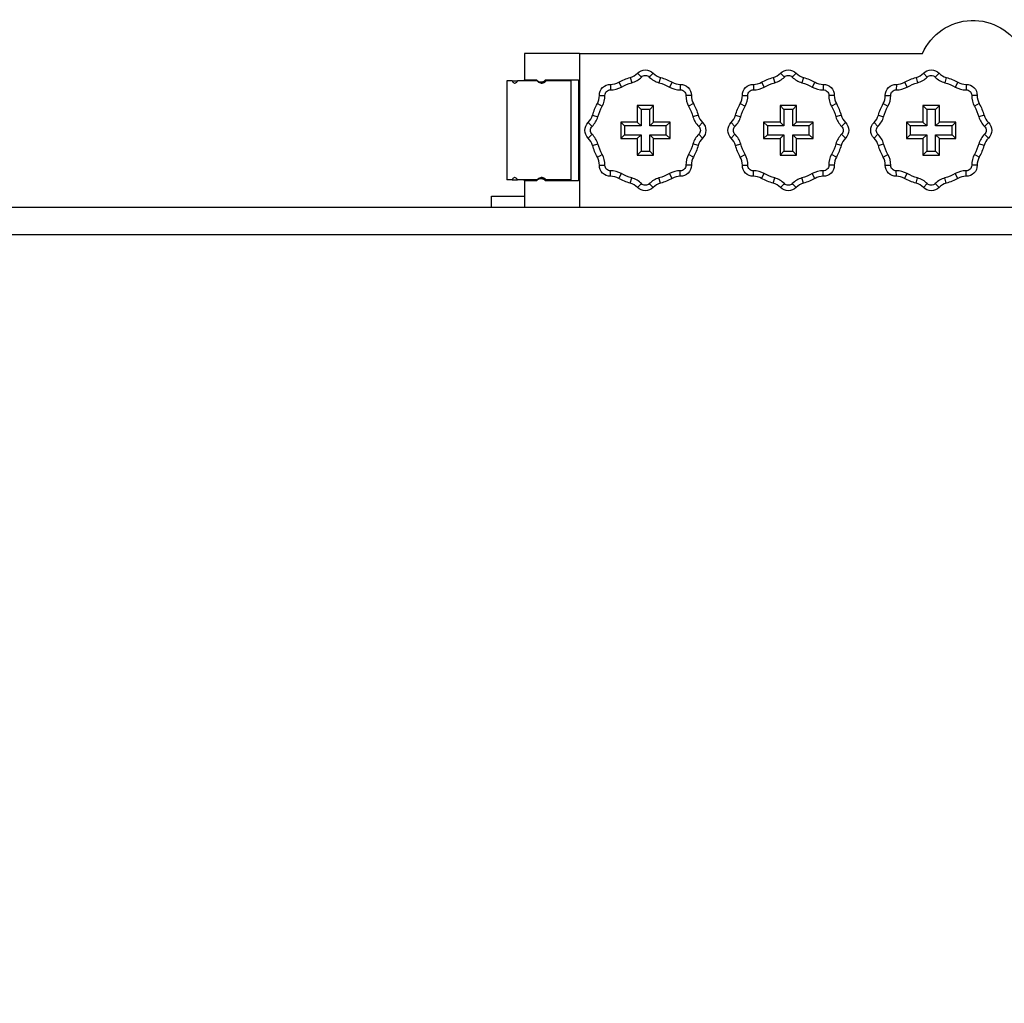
# Model space of a CAD drawing. Header units: millimetres. Extents: x -382 to 385, y -44 to 2191.
# Tile 321 of 339: x -207 to -117, y 2078 to 2167. Entities that reach past the tile are written whole.
import ezdxf

# ---------------------------------------------------------------- set-up
doc = ezdxf.new("R2010")
doc.units = ezdxf.units.MM
doc.layers.add('ORTHO$8', color=7, linetype='CONTINUOUS', true_color=0xffffff)

msp = doc.modelspace()

# ---------------------------------------------------------------- linework, layer by layer
at = {"layer": 'ORTHO$8', "color": 7, "linetype": 'Continuous'}
for p, q in [((-156, 2164), (-161, 2164)), ((-161, 2164), (-161, 2161.6)), ((-156, 2164), (-124.783, 2164)), ((-162.594, 2161.5), (-162.594, 2152.5)), ((-162.119, 2161.5), (-162.594, 2161.5)), ((-162.119, 2161.5), (-161.634, 2161.5)), ((-159.835, 2161.5), (-161.634, 2161.5)), ((-161, 2161.6), (-159.9, 2161.6)), ((-161, 2161.5), (-161, 2161.6)), ((-159.1, 2161.6), (-156.098, 2161.6)), ((-159.075, 2161.5), (-159.034, 2161.5)), ((-156.798, 2161.5), (-159.034, 2161.5)), ((-158, 2161.6), (-158, 2161.5)), ((-156.798, 2161.6), (-156.798, 2152.4)), ((-156.098, 2161.6), (-156.098, 2152.4)), ((-149.25, 2159.25), (-150.75, 2159.25)), ((-150.75, 2159.25), (-150.4, 2158.9)), ((-150.75, 2159.25), (-150.75, 2157.75)), ((-149.6, 2158.9), (-150.4, 2158.9)), ((-150.4, 2158.9), (-150.4, 2157.4)), ((-149.25, 2159.25), (-149.6, 2158.9)), ((-149.6, 2157.4), (-149.6, 2158.9)), ((-149.25, 2157.75), (-149.25, 2159.25)), ((-136.25, 2159.25), (-137.75, 2159.25)), ((-137.75, 2159.25), (-137.4, 2158.9)), ((-137.75, 2159.25), (-137.75, 2157.75)), ((-136.6, 2158.9), (-137.4, 2158.9)), ((-137.4, 2158.9), (-137.4, 2157.4)), ((-136.25, 2159.25), (-136.6, 2158.9)), ((-136.6, 2157.4), (-136.6, 2158.9)), ((-136.25, 2157.75), (-136.25, 2159.25)), ((-124.75, 2159.25), (-124.4, 2158.9)), ((-123.25, 2159.25), (-124.75, 2159.25)), ((-124.75, 2159.25), (-124.75, 2157.75)), ((-123.6, 2158.9), (-124.4, 2158.9)), ((-124.4, 2158.9), (-124.4, 2157.4)), ((-123.25, 2159.25), (-123.6, 2158.9)), ((-123.6, 2157.4), (-123.6, 2158.9)), ((-123.25, 2157.75), (-123.25, 2159.25)), ((-150.75, 2157.75), (-152.25, 2157.75)), ((-152.25, 2157.75), (-151.9, 2157.4)), ((-152.25, 2157.75), (-152.25, 2156.25)), ((-151.9, 2157.4), (-151.9, 2156.6)), ((-150.4, 2157.4), (-151.9, 2157.4)), ((-150.75, 2157.75), (-150.4, 2157.4)), ((-149.25, 2157.75), (-149.6, 2157.4)), ((-148.1, 2157.4), (-149.6, 2157.4)), ((-147.75, 2157.75), (-149.25, 2157.75)), ((-147.75, 2157.75), (-148.1, 2157.4)), ((-148.1, 2156.6), (-148.1, 2157.4)), ((-147.75, 2156.25), (-147.75, 2157.75)), ((-137.75, 2157.75), (-139.25, 2157.75)), ((-139.25, 2157.75), (-138.9, 2157.4)), ((-139.25, 2157.75), (-139.25, 2156.25)), ((-138.9, 2157.4), (-138.9, 2156.6)), ((-137.4, 2157.4), (-138.9, 2157.4)), ((-137.75, 2157.75), (-137.4, 2157.4)), ((-136.25, 2157.75), (-136.6, 2157.4)), ((-135.1, 2157.4), (-136.6, 2157.4)), ((-134.75, 2157.75), (-136.25, 2157.75)), ((-134.75, 2157.75), (-135.1, 2157.4)), ((-135.1, 2156.6), (-135.1, 2157.4)), ((-134.75, 2156.25), (-134.75, 2157.75)), ((-126.25, 2157.75), (-125.9, 2157.4)), ((-126.25, 2157.75), (-126.25, 2156.25)), ((-124.75, 2157.75), (-126.25, 2157.75)), ((-125.9, 2157.4), (-125.9, 2156.6)), ((-124.4, 2157.4), (-125.9, 2157.4)), ((-124.75, 2157.75), (-124.4, 2157.4)), ((-123.25, 2157.75), (-123.6, 2157.4)), ((-122.1, 2157.4), (-123.6, 2157.4)), ((-121.75, 2157.75), (-123.25, 2157.75)), ((-121.75, 2157.75), (-122.1, 2157.4)), ((-122.1, 2156.6), (-122.1, 2157.4)), ((-121.75, 2156.25), (-121.75, 2157.75)), ((-152.25, 2156.25), (-151.9, 2156.6)), ((-152.25, 2156.25), (-150.75, 2156.25)), ((-151.9, 2156.6), (-150.4, 2156.6)), ((-150.75, 2156.25), (-150.4, 2156.6)), ((-150.75, 2156.25), (-150.75, 2154.75)), ((-150.4, 2156.6), (-150.4, 2155.1)), ((-149.25, 2156.25), (-149.6, 2156.6)), ((-149.6, 2155.1), (-149.6, 2156.6)), ((-149.6, 2156.6), (-148.1, 2156.6)), ((-149.25, 2154.75), (-149.25, 2156.25)), ((-149.25, 2156.25), (-147.75, 2156.25)), ((-147.75, 2156.25), (-148.1, 2156.6)), ((-139.25, 2156.25), (-138.9, 2156.6)), ((-139.25, 2156.25), (-137.75, 2156.25)), ((-138.9, 2156.6), (-137.4, 2156.6)), ((-137.75, 2156.25), (-137.4, 2156.6)), ((-137.75, 2156.25), (-137.75, 2154.75)), ((-137.4, 2156.6), (-137.4, 2155.1)), ((-136.6, 2156.6), (-135.1, 2156.6)), ((-136.25, 2156.25), (-136.6, 2156.6)), ((-136.6, 2155.1), (-136.6, 2156.6)), ((-136.25, 2156.25), (-134.75, 2156.25)), ((-136.25, 2154.75), (-136.25, 2156.25)), ((-134.75, 2156.25), (-135.1, 2156.6)), ((-126.25, 2156.25), (-125.9, 2156.6)), ((-126.25, 2156.25), (-124.75, 2156.25)), ((-125.9, 2156.6), (-124.4, 2156.6)), ((-124.75, 2156.25), (-124.4, 2156.6)), ((-124.75, 2156.25), (-124.75, 2154.75)), ((-124.4, 2156.6), (-124.4, 2155.1)), ((-123.25, 2156.25), (-123.6, 2156.6)), ((-123.6, 2155.1), (-123.6, 2156.6)), ((-123.6, 2156.6), (-122.1, 2156.6)), ((-123.25, 2154.75), (-123.25, 2156.25)), ((-123.25, 2156.25), (-121.75, 2156.25)), ((-121.75, 2156.25), (-122.1, 2156.6)), ((-150.75, 2154.75), (-150.4, 2155.1)), ((-150.4, 2155.1), (-149.6, 2155.1)), ((-149.25, 2154.75), (-149.6, 2155.1)), ((-137.75, 2154.75), (-137.4, 2155.1)), ((-137.4, 2155.1), (-136.6, 2155.1)), ((-136.25, 2154.75), (-136.6, 2155.1)), ((-124.75, 2154.75), (-124.4, 2155.1)), ((-124.4, 2155.1), (-123.6, 2155.1)), ((-123.25, 2154.75), (-123.6, 2155.1)), ((-150.75, 2154.75), (-149.25, 2154.75)), ((-137.75, 2154.75), (-136.25, 2154.75)), ((-124.75, 2154.75), (-123.25, 2154.75)), ((-162.119, 2152.5), (-162.594, 2152.5)), ((-162.119, 2152.5), (-161.634, 2152.5)), ((-159.835, 2152.5), (-161.634, 2152.5)), ((-161, 2152.4), (-161, 2152.5)), ((-159.9, 2152.4), (-161, 2152.4)), ((-161, 2152.4), (-161, 2150)), ((-156.098, 2152.4), (-159.1, 2152.4)), ((-156.798, 2152.5), (-159.034, 2152.5)), ((-158, 2152.5), (-158, 2152.4)), ((-164, 2151), (-161, 2151)), ((-164, 2150), (-164, 2151)), ((-358.9, 2150), (360.9, 2150))]:
    msp.add_line(p, q, dxfattribs=at)
at = {"layer": 'ORTHO$8', "color": 252, "linetype": 'Continuous'}
for p, q in [((-156, 2164), (-156, 2150)), ((-157, 2161.6), (-157, 2161.5)), ((-152.429, 2161.371), (-152.186, 2160.934)), ((-151.374, 2161.808), (-151.236, 2161.327)), ((-150.714, 2162.2), (-150.357, 2161.85)), ((-149.286, 2162.2), (-149.643, 2161.85)), ((-148.627, 2161.808), (-148.764, 2161.327)), ((-147.572, 2161.371), (-147.815, 2160.934)), ((-139.429, 2161.371), (-139.186, 2160.934)), ((-138.374, 2161.808), (-138.236, 2161.327)), ((-137.714, 2162.2), (-137.357, 2161.85)), ((-136.286, 2162.2), (-136.643, 2161.85)), ((-135.627, 2161.808), (-135.764, 2161.327)), ((-134.572, 2161.371), (-134.815, 2160.934)), ((-126.429, 2161.371), (-126.186, 2160.934)), ((-125.374, 2161.808), (-125.236, 2161.327)), ((-124.714, 2162.2), (-124.357, 2161.85)), ((-123.286, 2162.2), (-123.643, 2161.85)), ((-122.627, 2161.808), (-122.764, 2161.327)), ((-121.572, 2161.371), (-121.815, 2160.934)), ((-153.172, 2161.182), (-153.177, 2160.682)), ((-146.828, 2161.182), (-146.823, 2160.682)), ((-140.172, 2161.182), (-140.177, 2160.682)), ((-133.828, 2161.182), (-133.823, 2160.682)), ((-127.172, 2161.182), (-127.177, 2160.682)), ((-120.828, 2161.182), (-120.823, 2160.682)), ((-154.182, 2160.172), (-153.682, 2160.177)), ((-145.818, 2160.172), (-146.318, 2160.177)), ((-141.182, 2160.172), (-140.682, 2160.177)), ((-132.818, 2160.172), (-133.318, 2160.177)), ((-128.182, 2160.172), (-127.682, 2160.177)), ((-119.818, 2160.172), (-120.318, 2160.177)), ((-154.371, 2159.428), (-153.934, 2159.186)), ((-145.63, 2159.428), (-146.067, 2159.186)), ((-141.371, 2159.428), (-140.934, 2159.186)), ((-132.63, 2159.428), (-133.067, 2159.186)), ((-128.371, 2159.428), (-127.934, 2159.186)), ((-119.63, 2159.428), (-120.067, 2159.186)), ((-154.808, 2158.373), (-154.327, 2158.236)), ((-145.192, 2158.373), (-145.673, 2158.236)), ((-141.808, 2158.373), (-141.327, 2158.236)), ((-132.192, 2158.373), (-132.673, 2158.236)), ((-128.808, 2158.373), (-128.327, 2158.236)), ((-119.192, 2158.373), (-119.673, 2158.236)), ((-155.2, 2157.714), (-154.85, 2157.357)), ((-144.8, 2157.714), (-145.15, 2157.357)), ((-142.2, 2157.714), (-141.85, 2157.357)), ((-131.8, 2157.714), (-132.15, 2157.357)), ((-129.2, 2157.714), (-128.85, 2157.357)), ((-118.8, 2157.714), (-119.15, 2157.357)), ((-155.2, 2156.286), (-154.85, 2156.643)), ((-144.8, 2156.286), (-145.15, 2156.643)), ((-142.2, 2156.286), (-141.85, 2156.643)), ((-131.8, 2156.286), (-132.15, 2156.643)), ((-129.2, 2156.286), (-128.85, 2156.643)), ((-118.8, 2156.286), (-119.15, 2156.643)), ((-154.808, 2155.627), (-154.327, 2155.764)), ((-145.192, 2155.627), (-145.673, 2155.764)), ((-141.808, 2155.627), (-141.327, 2155.764)), ((-132.192, 2155.627), (-132.673, 2155.764)), ((-128.808, 2155.627), (-128.327, 2155.764)), ((-119.192, 2155.627), (-119.673, 2155.764)), ((-154.371, 2154.572), (-153.934, 2154.814)), ((-145.63, 2154.572), (-146.067, 2154.814)), ((-141.371, 2154.572), (-140.934, 2154.814)), ((-132.63, 2154.572), (-133.067, 2154.814)), ((-128.371, 2154.572), (-127.934, 2154.814)), ((-119.63, 2154.572), (-120.067, 2154.814)), ((-154.182, 2153.828), (-153.682, 2153.823)), ((-153.172, 2152.818), (-153.177, 2153.318)), ((-146.828, 2152.818), (-146.823, 2153.318)), ((-145.818, 2153.828), (-146.318, 2153.823)), ((-141.182, 2153.828), (-140.682, 2153.823)), ((-140.172, 2152.818), (-140.177, 2153.318)), ((-133.828, 2152.818), (-133.823, 2153.318)), ((-132.818, 2153.828), (-133.318, 2153.823)), ((-128.182, 2153.828), (-127.682, 2153.823)), ((-127.172, 2152.818), (-127.177, 2153.318)), ((-120.828, 2152.818), (-120.823, 2153.318)), ((-119.818, 2153.828), (-120.318, 2153.823)), ((-157, 2152.5), (-157, 2152.4)), ((-152.429, 2152.629), (-152.186, 2153.066)), ((-151.374, 2152.192), (-151.236, 2152.673)), ((-148.627, 2152.192), (-148.764, 2152.673)), ((-147.572, 2152.629), (-147.815, 2153.066)), ((-139.429, 2152.629), (-139.186, 2153.066)), ((-138.374, 2152.192), (-138.236, 2152.673)), ((-135.627, 2152.192), (-135.764, 2152.673)), ((-134.572, 2152.629), (-134.815, 2153.066)), ((-126.429, 2152.629), (-126.186, 2153.066)), ((-125.374, 2152.192), (-125.236, 2152.673)), ((-122.627, 2152.192), (-122.764, 2152.673)), ((-121.572, 2152.629), (-121.815, 2153.066)), ((-150.714, 2151.8), (-150.357, 2152.15)), ((-149.286, 2151.8), (-149.643, 2152.15)), ((-137.714, 2151.8), (-137.357, 2152.15)), ((-136.286, 2151.8), (-136.643, 2152.15)), ((-124.714, 2151.8), (-124.357, 2152.15)), ((-123.286, 2151.8), (-123.643, 2152.15)), ((360.9, 2147.5), (-358.9, 2147.5))]:
    msp.add_line(p, q, dxfattribs=at)
at = {"layer": 'ORTHO$8', "color": 7, "linetype": 'Continuous', "extrusion": (0, 0, -1)}
msp.add_circle((9, 1937.4), 142.5, dxfattribs=at)
for centre, radius, start, end in [((120.2, 2162), 5, 23.57818, 216.8699), ((150, 2161.5), 1, 44.427, 135.573), ((137, 2161.5), 1, 44.427, 135.573), ((124, 2161.5), 1, 44.427, 135.573), ((150, 2157), 5, 60.94237, 74.05763), ((150, 2157), 5, 105.94237, 119.05763), ((137, 2157), 5, 60.94237, 74.05763), ((137, 2157), 5, 105.94237, 119.05763), ((124, 2157), 5, 60.94237, 74.05763), ((124, 2157), 5, 105.94237, 119.05763), ((153.182, 2160.182), 1, 359.427, 90.573), ((146.818, 2160.182), 1, 89.427, 180.573), ((140.182, 2160.182), 1, 359.427, 90.573), ((133.818, 2160.182), 1, 89.427, 180.573), ((127.182, 2160.182), 1, 359.427, 90.573), ((120.818, 2160.182), 1, 89.427, 180.573), ((150, 2157), 5, 15.94237, 29.05763), ((150, 2157), 5, 150.94237, 164.05763), ((137, 2157), 5, 15.94237, 29.05763), ((137, 2157), 5, 150.94237, 164.05763), ((124, 2157), 5, 15.94237, 29.05763), ((124, 2157), 5, 150.94237, 164.05763), ((154.5, 2157), 1, 314.427, 45.573), ((145.5, 2157), 1, 134.427, 225.573), ((141.5, 2157), 1, 314.427, 45.573), ((132.5, 2157), 1, 134.427, 225.573), ((128.5, 2157), 1, 314.427, 45.573), ((119.5, 2157), 1, 134.427, 225.573), ((150, 2157), 5, 330.94237, 344.05763), ((150, 2157), 5, 195.94237, 209.05763), ((137, 2157), 5, 330.94237, 344.05763), ((137, 2157), 5, 195.94237, 209.05763), ((124, 2157), 5, 330.94237, 344.05763), ((124, 2157), 5, 195.94237, 209.05763), ((153.182, 2153.818), 1, 269.427, 0.573), ((146.818, 2153.818), 1, 179.427, 270.573), ((140.182, 2153.818), 1, 269.427, 0.573), ((133.818, 2153.818), 1, 179.427, 270.573), ((127.182, 2153.818), 1, 269.427, 0.573), ((120.818, 2153.818), 1, 179.427, 270.573), ((150, 2157), 5, 285.94237, 299.05763), ((150, 2157), 5, 240.94237, 254.05763), ((137, 2157), 5, 285.94237, 299.05763), ((137, 2157), 5, 240.94237, 254.05763), ((124, 2157), 5, 285.94237, 299.05763), ((124, 2157), 5, 240.94237, 254.05763), ((150, 2152.5), 1, 224.427, 315.573), ((137, 2152.5), 1, 224.427, 315.573), ((124, 2152.5), 1, 224.427, 315.573)]:
    msp.add_arc(centre, radius, start, end, dxfattribs=at)
at = {"layer": 'ORTHO$8', "color": 7, "linetype": 'Continuous'}
for centre, radius, start, end in [((-153.157, 2162.682), 1.5, 269.427, 299.05763), ((-151.786, 2163.25), 1.5, 285.94237, 315.573), ((-151.786, 2163.25), 2, 285.94237, 315.573), ((-148.215, 2163.25), 2, 224.427, 254.05763), ((-148.215, 2163.25), 1.5, 224.427, 254.05763), ((-146.843, 2162.682), 1.5, 240.94237, 270.573), ((-140.157, 2162.682), 1.5, 269.427, 299.05763), ((-138.786, 2163.25), 1.5, 285.94237, 315.573), ((-138.786, 2163.25), 2, 285.94237, 315.573), ((-135.215, 2163.25), 2, 224.427, 254.05763), ((-135.215, 2163.25), 1.5, 224.427, 254.05763), ((-133.843, 2162.682), 1.5, 240.94237, 270.573), ((-127.157, 2162.682), 1.5, 269.427, 299.05763), ((-125.786, 2163.25), 1.5, 285.94237, 315.573), ((-125.786, 2163.25), 2, 285.94237, 315.573), ((-122.215, 2163.25), 2, 224.427, 254.05763), ((-122.215, 2163.25), 1.5, 224.427, 254.05763), ((-120.843, 2162.682), 1.5, 240.94237, 270.573), ((-153.157, 2162.682), 2, 269.427, 299.05763), ((-146.843, 2162.682), 2, 240.94237, 270.573), ((-140.157, 2162.682), 2, 269.427, 299.05763), ((-133.843, 2162.682), 2, 240.94237, 270.573), ((-127.157, 2162.682), 2, 269.427, 299.05763), ((-120.843, 2162.682), 2, 240.94237, 270.573), ((-155.682, 2160.157), 1.5, 330.94237, 0.573), ((-155.682, 2160.157), 2, 330.94237, 0.573), ((-144.318, 2160.157), 2, 179.427, 209.05763), ((-144.318, 2160.157), 1.5, 179.427, 209.05763), ((-142.682, 2160.157), 1.5, 330.94237, 0.573), ((-142.682, 2160.157), 2, 330.94237, 0.573), ((-131.318, 2160.157), 2, 179.427, 209.05763), ((-131.318, 2160.157), 1.5, 179.427, 209.05763), ((-129.682, 2160.157), 1.5, 330.94237, 0.573), ((-129.682, 2160.157), 2, 330.94237, 0.573), ((-118.318, 2160.157), 2, 179.427, 209.05763), ((-118.318, 2160.157), 1.5, 179.427, 209.05763), ((-156.25, 2158.785), 1.5, 314.427, 344.05763), ((-156.25, 2158.785), 2, 314.427, 344.05763), ((-143.75, 2158.785), 2, 195.94237, 225.573), ((-143.75, 2158.785), 1.5, 195.94237, 225.573), ((-143.25, 2158.785), 1.5, 314.427, 344.05763), ((-143.25, 2158.785), 2, 314.427, 344.05763), ((-130.75, 2158.785), 2, 195.94237, 225.573), ((-130.75, 2158.785), 1.5, 195.94237, 225.573), ((-130.25, 2158.785), 1.5, 314.427, 344.05763), ((-130.25, 2158.785), 2, 314.427, 344.05763), ((-117.75, 2158.785), 2, 195.94237, 225.573), ((-117.75, 2158.785), 1.5, 195.94237, 225.573), ((-156.25, 2155.215), 1.5, 15.94237, 45.573), ((-156.25, 2155.215), 2, 15.94237, 45.573), ((-143.75, 2155.215), 2, 134.427, 164.05763), ((-143.75, 2155.215), 1.5, 134.427, 164.05763), ((-143.25, 2155.215), 1.5, 15.94237, 45.573), ((-143.25, 2155.215), 2, 15.94237, 45.573), ((-130.75, 2155.215), 2, 134.427, 164.05763), ((-130.75, 2155.215), 1.5, 134.427, 164.05763), ((-130.25, 2155.215), 1.5, 15.94237, 45.573), ((-130.25, 2155.215), 2, 15.94237, 45.573), ((-117.75, 2155.215), 2, 134.427, 164.05763), ((-117.75, 2155.215), 1.5, 134.427, 164.05763), ((-155.682, 2153.843), 1.5, 359.427, 29.05763), ((-155.682, 2153.843), 2, 359.427, 29.05763), ((-144.318, 2153.843), 2, 150.94237, 180.573), ((-144.318, 2153.843), 1.5, 150.94237, 180.573), ((-142.682, 2153.843), 1.5, 359.427, 29.05763), ((-142.682, 2153.843), 2, 359.427, 29.05763), ((-131.318, 2153.843), 2, 150.94237, 180.573), ((-131.318, 2153.843), 1.5, 150.94237, 180.573), ((-129.682, 2153.843), 1.5, 359.427, 29.05763), ((-129.682, 2153.843), 2, 359.427, 29.05763), ((-118.318, 2153.843), 2, 150.94237, 180.573), ((-118.318, 2153.843), 1.5, 150.94237, 180.573), ((-153.157, 2151.318), 2, 60.94237, 90.573), ((-146.843, 2151.318), 2, 89.427, 119.05763), ((-140.157, 2151.318), 2, 60.94237, 90.573), ((-133.843, 2151.318), 2, 89.427, 119.05763), ((-127.157, 2151.318), 2, 60.94237, 90.573), ((-120.843, 2151.318), 2, 89.427, 119.05763), ((-153.157, 2151.318), 1.5, 60.94237, 90.573), ((-151.786, 2150.75), 2, 44.427, 74.05763), ((-148.215, 2150.75), 2, 105.94237, 135.573), ((-146.843, 2151.318), 1.5, 89.427, 119.05763), ((-140.157, 2151.318), 1.5, 60.94237, 90.573), ((-138.786, 2150.75), 2, 44.427, 74.05763), ((-135.215, 2150.75), 2, 105.94237, 135.573), ((-133.843, 2151.318), 1.5, 89.427, 119.05763), ((-127.157, 2151.318), 1.5, 60.94237, 90.573), ((-125.786, 2150.75), 2, 44.427, 74.05763), ((-122.215, 2150.75), 2, 105.94237, 135.573), ((-120.843, 2151.318), 1.5, 89.427, 119.05763), ((-151.786, 2150.75), 1.5, 44.427, 74.05763), ((-148.215, 2150.75), 1.5, 105.94237, 135.573), ((-138.786, 2150.75), 1.5, 44.427, 74.05763), ((-135.215, 2150.75), 1.5, 105.94237, 135.573), ((-125.786, 2150.75), 1.5, 44.427, 74.05763), ((-122.215, 2150.75), 1.5, 105.94237, 135.573)]:
    msp.add_arc(centre, radius, start, end, dxfattribs=at)
at = {"layer": 'ORTHO$8', "color": 252, "linetype": 'Continuous', "extrusion": (0, 0, -1)}
for centre, radius, start, end in [((150, 2161.5), 0.5, 44.427, 135.573), ((137, 2161.5), 0.5, 44.427, 135.573), ((124, 2161.5), 0.5, 44.427, 135.573), ((153.182, 2160.182), 0.5, 359.427, 90.573), ((150, 2157), 4.5, 60.94237, 74.05763), ((150, 2157), 4.5, 105.94237, 119.05763), ((146.818, 2160.182), 0.5, 89.427, 180.573), ((140.182, 2160.182), 0.5, 359.427, 90.573), ((137, 2157), 4.5, 60.94237, 74.05763), ((137, 2157), 4.5, 105.94237, 119.05763), ((133.818, 2160.182), 0.5, 89.427, 180.573), ((127.182, 2160.182), 0.5, 359.427, 90.573), ((124, 2157), 4.5, 60.94237, 74.05763), ((124, 2157), 4.5, 105.94237, 119.05763), ((120.818, 2160.182), 0.5, 89.427, 180.573), ((150, 2157), 4.5, 15.94237, 29.05763), ((150, 2157), 4.5, 150.94237, 164.05763), ((137, 2157), 4.5, 15.94237, 29.05763), ((137, 2157), 4.5, 150.94237, 164.05763), ((124, 2157), 4.5, 15.94237, 29.05763), ((124, 2157), 4.5, 150.94237, 164.05763), ((154.5, 2157), 0.5, 314.427, 45.573), ((145.5, 2157), 0.5, 134.427, 225.573), ((141.5, 2157), 0.5, 314.427, 45.573), ((132.5, 2157), 0.5, 134.427, 225.573), ((128.5, 2157), 0.5, 314.427, 45.573), ((119.5, 2157), 0.5, 134.427, 225.573), ((150, 2157), 4.5, 330.94237, 344.05763), ((150, 2157), 4.5, 195.94237, 209.05763), ((137, 2157), 4.5, 330.94237, 344.05763), ((137, 2157), 4.5, 195.94237, 209.05763), ((124, 2157), 4.5, 330.94237, 344.05763), ((124, 2157), 4.5, 195.94237, 209.05763), ((153.182, 2153.818), 0.5, 269.427, 0.573), ((146.818, 2153.818), 0.5, 179.427, 270.573), ((140.182, 2153.818), 0.5, 269.427, 0.573), ((133.818, 2153.818), 0.5, 179.427, 270.573), ((127.182, 2153.818), 0.5, 269.427, 0.573), ((120.818, 2153.818), 0.5, 179.427, 270.573), ((150, 2157), 4.5, 285.94237, 299.05763), ((150, 2157), 4.5, 240.94237, 254.05763), ((137, 2157), 4.5, 285.94237, 299.05763), ((137, 2157), 4.5, 240.94237, 254.05763), ((124, 2157), 4.5, 285.94237, 299.05763), ((124, 2157), 4.5, 240.94237, 254.05763), ((150, 2152.5), 0.5, 224.427, 315.573), ((137, 2152.5), 0.5, 224.427, 315.573), ((124, 2152.5), 0.5, 224.427, 315.573)]:
    msp.add_arc(centre, radius, start, end, dxfattribs=at)
at = {"layer": 'ORTHO$8', "color": 7, "linetype": 'Continuous'}
for points, knots in [([(-162.119, 2161.5), (-162.101, 2161.454), (-162.078, 2161.414), (-162.027, 2161.352), (-161.997, 2161.328), (-161.932, 2161.301), (-161.897, 2161.297), (-161.828, 2161.308), (-161.792, 2161.324), (-161.726, 2161.372), (-161.694, 2161.405), (-161.655, 2161.461), (-161.644, 2161.48), (-161.634, 2161.5)], [0, 0, 0, 0, 0.185753, 0.185753, 0.371431, 0.371431, 0.557777, 0.557777, 0.740834, 0.740834, 0.920747, 0.920747, 1, 1, 1, 1]), ([(-159.9, 2161.6), (-159.86, 2161.546), (-159.811, 2161.504), (-159.691, 2161.431), (-159.614, 2161.407), (-159.455, 2161.396), (-159.37, 2161.409), (-159.241, 2161.469), (-159.193, 2161.501), (-159.132, 2161.561), (-159.116, 2161.58), (-159.1, 2161.6)], [0, 0, 0, 0, 0.207554, 0.207554, 0.483754, 0.483754, 0.761465, 0.761465, 0.931327, 0.931327, 1, 1, 1, 1]), ([(-159.835, 2161.5), (-159.801, 2161.455), (-159.759, 2161.415), (-159.664, 2161.352), (-159.611, 2161.329), (-159.501, 2161.301), (-159.442, 2161.297), (-159.33, 2161.308), (-159.274, 2161.323), (-159.172, 2161.37), (-159.125, 2161.403), (-159.067, 2161.46), (-159.049, 2161.479), (-159.034, 2161.5)], [0, 0, 0, 0, 0.185066, 0.185066, 0.370092, 0.370092, 0.555301, 0.555301, 0.737487, 0.737487, 0.917282, 0.917282, 1, 1, 1, 1]), ([(-159.475, 2161.3), (-159.46, 2161.3), (-159.445, 2161.301), (-159.377, 2161.307), (-159.324, 2161.32), (-159.227, 2161.362), (-159.181, 2161.392), (-159.117, 2161.449), (-159.095, 2161.474), (-159.075, 2161.5)], [0, 0, 0, 0, 0.095859, 0.095859, 0.439416, 0.439416, 0.787329, 0.787329, 1, 1, 1, 1]), ([(-161.634, 2152.5), (-161.657, 2152.545), (-161.685, 2152.584), (-161.746, 2152.646), (-161.78, 2152.67), (-161.848, 2152.698), (-161.883, 2152.703), (-161.949, 2152.694), (-161.981, 2152.681), (-162.039, 2152.636), (-162.065, 2152.604), (-162.099, 2152.546), (-162.109, 2152.524), (-162.119, 2152.5)], [0, 0, 0, 0, 0.179495, 0.179495, 0.359009, 0.359009, 0.538316, 0.538316, 0.7194, 0.7194, 0.904143, 0.904143, 1, 1, 1, 1]), ([(-159.1, 2152.4), (-159.137, 2152.449), (-159.181, 2152.489), (-159.285, 2152.557), (-159.348, 2152.58), (-159.487, 2152.606), (-159.564, 2152.601), (-159.709, 2152.56), (-159.779, 2152.523), (-159.86, 2152.448), (-159.881, 2152.425), (-159.9, 2152.4)], [0, 0, 0, 0, 0.166577, 0.166577, 0.37357, 0.37357, 0.637107, 0.637107, 0.903697, 0.903697, 1, 1, 1, 1]), ([(-159.034, 2152.5), (-159.067, 2152.545), (-159.109, 2152.584), (-159.201, 2152.646), (-159.254, 2152.67), (-159.361, 2152.698), (-159.418, 2152.703), (-159.528, 2152.694), (-159.584, 2152.68), (-159.686, 2152.636), (-159.734, 2152.604), (-159.797, 2152.546), (-159.818, 2152.524), (-159.835, 2152.5)], [0, 0, 0, 0, 0.180024, 0.180024, 0.360084, 0.360084, 0.539637, 0.539637, 0.720229, 0.720229, 0.903872, 0.903872, 1, 1, 1, 1]), ([(-159.075, 2152.5), (-159.109, 2152.545), (-159.15, 2152.585), (-159.244, 2152.647), (-159.297, 2152.671), (-159.391, 2152.695), (-159.432, 2152.7), (-159.473, 2152.7)], [0, 0, 0, 0, 0.368416, 0.368416, 0.737446, 0.737446, 1, 1, 1, 1])]:
    msp.add_open_spline(points, degree=3, knots=knots, dxfattribs=at)

doc.saveas('drawing.dxf')
